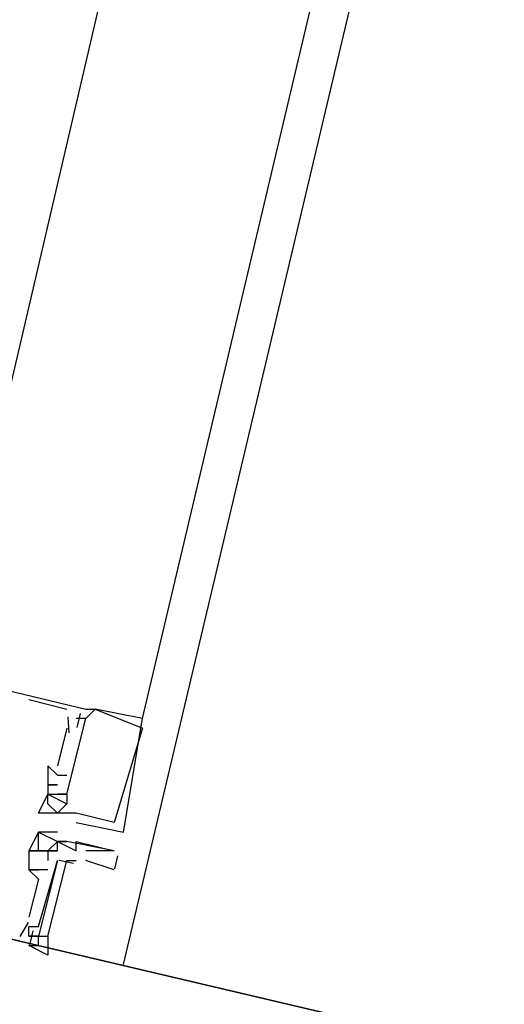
# Model space of a CAD drawing. Header units: feet. Extents: x -79 to 198, y -22 to 181.
# Tile 272 of 318: x 125.054 to 125.737, y 126.602 to 127.99. Entities that reach past the tile are written whole.
import ezdxf

# ---------------------------------------------------------------- set-up
doc = ezdxf.new("R2010")
doc.units = ezdxf.units.FT
doc.layers.add('A-LINEA', color=7, linetype='CONTINUOUS')
doc.layers.add('A-MURO-CONCRETO', color=8, linetype='CONTINUOUS')

msp = doc.modelspace()

# ---------------------------------------------------------------- linework, layer by layer
at = {"layer": 'A-LINEA'}
for p, q in [((125.2, 126.6578), (128.6933, 141.4178)), ((125.2267, 127.0044), (126.8533, 133.8844)), ((125.0667, 127.0311), (125.12, 127.0178)), ((125.0667, 127.0311), (125.0667, 127.0311)), ((125.0667, 127.0311), (125.12, 127.0178)), ((125.0667, 127.0311), (125.0667, 127.0311)), ((125.0667, 127.0311), (125.12, 127.0178)), ((125.0667, 127.0311), (125.0667, 127.0311)), ((125.12, 127.0178), (125.12, 127.0178)), ((125.12, 127.0178), (125.12, 127.0178)), ((125.12, 127.0178), (125.12, 127.0178)), ((125.139, 127.0117), (125.1343, 126.9917)), ((125.139, 127.0117), (125.1343, 126.9917)), ((125.139, 127.0117), (125.1343, 126.9917)), ((125.1467, 127.0178), (125.1467, 127.0178)), ((125.1467, 127.0178), (125.1467, 127.0178)), ((125.1467, 127.0178), (125.1467, 127.0178)), ((125.1467, 127.0178), (125.1467, 127.0178)), ((125.1467, 127.0178), (125.1467, 127.0178)), ((125.1467, 127.0178), (125.1467, 127.0178)), ((125.16, 127.0178), (125.16, 127.0178)), ((125.16, 127.0178), (125.16, 127.0178)), ((125.16, 127.0178), (125.16, 127.0178)), ((125.16, 127.0178), (125.16, 127.0178)), ((125.16, 127.0178), (125.16, 127.0178)), ((125.16, 127.0178), (125.16, 127.0178)), ((125.16, 127.0178), (125.16, 127.0178)), ((125.16, 127.0178), (125.16, 127.0178)), ((125.16, 127.0178), (125.16, 127.0178)), ((125.1213, 127.0069), (125.1229, 126.9842)), ((125.1213, 127.0069), (125.1229, 126.9842)), ((125.1213, 127.0069), (125.1229, 126.9842)), ((125.1333, 127.0044), (125.1333, 127.0044)), ((125.1333, 127.0044), (125.1333, 127.0044)), ((125.1333, 127.0044), (125.1333, 127.0044)), ((125.1467, 127.0044), (125.1467, 127.0044)), ((125.1467, 127.0044), (125.1467, 127.0044)), ((125.1467, 127.0044), (125.1467, 127.0044)), ((125.1467, 127.0044), (125.1467, 127.0044)), ((125.1467, 127.0044), (125.1467, 127.0044)), ((125.1467, 127.0044), (125.1467, 127.0044)), ((125.16, 127.0044), (125.16, 127.0044)), ((125.16, 127.0044), (125.16, 127.0044)), ((125.16, 127.0044), (125.16, 127.0044)), ((125.16, 127.0044), (125.16, 127.0044)), ((125.16, 127.0044), (125.16, 127.0044)), ((125.16, 127.0044), (125.16, 127.0044)), ((125.2267, 127.0044), (125.2267, 127.0044)), ((125.2267, 127.0044), (125.2267, 127.0044)), ((125.2267, 127.0044), (125.2267, 127.0044)), ((125.12, 126.9911), (125.1067, 126.9378)), ((125.12, 126.9911), (125.1067, 126.9378)), ((125.12, 126.9911), (125.1067, 126.9378)), ((125.12, 126.9911), (125.12, 126.9911)), ((125.12, 126.9911), (125.12, 126.9911)), ((125.12, 126.9911), (125.12, 126.9911)), ((125.2267, 126.9911), (125.2267, 126.9911)), ((125.2267, 126.9911), (125.2267, 126.9911)), ((125.2267, 126.9911), (125.2267, 126.9911)), ((125.1067, 126.9244), (125.0933, 126.9378)), ((125.0933, 126.9378), (125.0933, 126.8978)), ((125.0933, 126.9378), (125.0933, 126.9378)), ((125.1067, 126.9244), (125.0933, 126.9378)), ((125.0933, 126.9378), (125.0933, 126.8978)), ((125.0933, 126.9378), (125.0933, 126.9378)), ((125.1067, 126.9244), (125.0933, 126.9378)), ((125.0933, 126.9378), (125.0933, 126.8978)), ((125.0933, 126.9378), (125.0933, 126.9378)), ((125.1067, 126.9378), (125.1067, 126.9378)), ((125.1067, 126.9378), (125.1067, 126.9378)), ((125.1067, 126.9378), (125.1067, 126.9378)), ((125.0933, 126.9244), (125.0933, 126.9244)), ((125.0933, 126.9244), (125.0933, 126.9244)), ((125.0933, 126.9244), (125.0933, 126.9244)), ((125.1067, 126.9244), (125.12, 126.9244)), ((125.1067, 126.9244), (125.1067, 126.9244)), ((125.1067, 126.9244), (125.1067, 126.9244)), ((125.1067, 126.9244), (125.12, 126.9244)), ((125.1067, 126.9244), (125.1067, 126.9244)), ((125.1067, 126.9244), (125.1067, 126.9244)), ((125.1067, 126.9244), (125.12, 126.9244)), ((125.1067, 126.9244), (125.1067, 126.9244)), ((125.1067, 126.9244), (125.1067, 126.9244)), ((125.12, 126.9244), (125.12, 126.9244)), ((125.12, 126.9244), (125.12, 126.9244)), ((125.12, 126.9244), (125.12, 126.9244)), ((125.0933, 126.9111), (125.0933, 126.9111)), ((125.0933, 126.9111), (125.0933, 126.9111)), ((125.0933, 126.9111), (125.0933, 126.9111)), ((125.0933, 126.9111), (125.0933, 126.9111)), ((125.0933, 126.9111), (125.0933, 126.9111)), ((125.0933, 126.9111), (125.0933, 126.9111)), ((125.1067, 126.9111), (125.1067, 126.9111)), ((125.1067, 126.9111), (125.1067, 126.9111)), ((125.1067, 126.9111), (125.1067, 126.9111)), ((125.1067, 126.9111), (125.1067, 126.9111)), ((125.1067, 126.9111), (125.1067, 126.9111)), ((125.1067, 126.9111), (125.1067, 126.9111)), ((125.12, 126.9111), (125.12, 126.9111)), ((125.12, 126.9111), (125.12, 126.9111)), ((125.12, 126.9111), (125.12, 126.9111)), ((125.12, 126.9111), (125.12, 126.9111)), ((125.12, 126.9111), (125.12, 126.9111)), ((125.12, 126.9111), (125.12, 126.9111)), ((125.0933, 126.8978), (125.0933, 126.8978)), ((125.0933, 126.8978), (125.0933, 126.8978)), ((125.0933, 126.8978), (125.0933, 126.8978)), ((125.0933, 126.8978), (125.0933, 126.8978)), ((125.0933, 126.8978), (125.0933, 126.8978)), ((125.0933, 126.8978), (125.0933, 126.8978)), ((125.0933, 126.8978), (125.0933, 126.8978)), ((125.0933, 126.8978), (125.0933, 126.8978)), ((125.0933, 126.8978), (125.0933, 126.8978)), ((125.0933, 126.8844), (125.0933, 126.8844)), ((125.0933, 126.8844), (125.0933, 126.8844)), ((125.0933, 126.8844), (125.0933, 126.8844)), ((125.1067, 126.8978), (125.1067, 126.8978)), ((125.1067, 126.8978), (125.1067, 126.8978)), ((125.1067, 126.8978), (125.1067, 126.8978)), ((125.1067, 126.8978), (125.1067, 126.8978)), ((125.1067, 126.8978), (125.1067, 126.8978)), ((125.1067, 126.8978), (125.1067, 126.8978)), ((125.1067, 126.8978), (125.1067, 126.8978)), ((125.1067, 126.8978), (125.1067, 126.8978)), ((125.1067, 126.8978), (125.1067, 126.8978)), ((125.12, 126.8978), (125.12, 126.8978)), ((125.12, 126.8978), (125.12, 126.8978)), ((125.12, 126.8978), (125.12, 126.8978)), ((125.12, 126.8978), (125.12, 126.8978)), ((125.12, 126.8978), (125.12, 126.8978)), ((125.12, 126.8978), (125.12, 126.8978)), ((125.12, 126.8978), (125.12, 126.8978)), ((125.12, 126.8978), (125.12, 126.8978)), ((125.12, 126.8978), (125.12, 126.8978)), ((125.12, 126.8978), (125.12, 126.8978)), ((125.12, 126.8978), (125.12, 126.8978)), ((125.12, 126.8978), (125.12, 126.8978)), ((125.12, 126.8844), (125.12, 126.8844)), ((125.12, 126.8844), (125.12, 126.8844)), ((125.12, 126.8844), (125.12, 126.8844)), ((125.12, 126.8844), (125.12, 126.8844)), ((125.12, 126.8844), (125.12, 126.8844)), ((125.12, 126.8844), (125.12, 126.8844)), ((125.08, 126.8711), (125.08, 126.8711)), ((125.08, 126.8711), (125.08, 126.8711)), ((125.08, 126.8711), (125.08, 126.8711)), ((125.0933, 126.8711), (125.0933, 126.8711)), ((125.0933, 126.8711), (125.0933, 126.8711)), ((125.0933, 126.8711), (125.0933, 126.8711)), ((125.1067, 126.8711), (125.1067, 126.8711)), ((125.1067, 126.8711), (125.1067, 126.8711)), ((125.1067, 126.8711), (125.1067, 126.8711)), ((125.12, 126.8711), (125.12, 126.8711)), ((125.12, 126.8711), (125.12, 126.8711)), ((125.12, 126.8711), (125.12, 126.8711)), ((125.12, 126.8711), (125.12, 126.8711)), ((125.12, 126.8711), (125.12, 126.8711)), ((125.12, 126.8711), (125.12, 126.8711)), ((125.1333, 126.8711), (125.1333, 126.8711)), ((125.1333, 126.8711), (125.1333, 126.8711)), ((125.1333, 126.8711), (125.1333, 126.8711)), ((125.1333, 126.8711), (125.1333, 126.8711)), ((125.1333, 126.8711), (125.1333, 126.8711)), ((125.1333, 126.8711), (125.1333, 126.8711)), ((125.1467, 126.8711), (125.1467, 126.8711)), ((125.1467, 126.8711), (125.1467, 126.8711)), ((125.1467, 126.8711), (125.1467, 126.8711)), ((125.1333, 126.8578), (125.1333, 126.8578)), ((125.1333, 126.8578), (125.1333, 126.8578)), ((125.1333, 126.8578), (125.1333, 126.8578)), ((125.1867, 126.8578), (125.1867, 126.8578)), ((125.1867, 126.8578), (125.1867, 126.8578)), ((125.1867, 126.8578), (125.1867, 126.8578)), ((125.08, 126.8444), (125.08, 126.8444)), ((125.08, 126.8444), (125.08, 126.8444)), ((125.0933, 126.8444), (125.0933, 126.8444)), ((125.1067, 126.8444), (125.1067, 126.8444)), ((125.2, 126.8444), (125.2, 126.8444)), ((125.2, 126.8444), (125.2, 126.8444)), ((125.2, 126.8444), (125.2, 126.8444)), ((125.1067, 126.8311), (125.1067, 126.8311)), ((125.1067, 126.8311), (125.1067, 126.8311)), ((125.1067, 126.8311), (125.1067, 126.8311)), ((125.1067, 126.8311), (125.1067, 126.8311)), ((125.12, 126.8311), (125.12, 126.8311)), ((125.12, 126.8311), (125.12, 126.8311)), ((125.1333, 126.8311), (125.1333, 126.8311)), ((125.0667, 126.8178), (125.0667, 126.8178)), ((125.0667, 126.8178), (125.0667, 126.8178)), ((125.0667, 126.8178), (125.0667, 126.8178)), ((125.0667, 126.8178), (125.0667, 126.8178)), ((125.08, 126.8178), (125.08, 126.8178)), ((125.08, 126.8178), (125.08, 126.8178)), ((125.08, 126.8178), (125.08, 126.8178)), ((125.08, 126.8178), (125.08, 126.8178)), ((125.08, 126.8178), (125.08, 126.8178)), ((125.0933, 126.8178), (125.0933, 126.8178)), ((125.0933, 126.8178), (125.0933, 126.8178)), ((125.0933, 126.8178), (125.0933, 126.8178)), ((125.0933, 126.8178), (125.0933, 126.8178)), ((125.0933, 126.8178), (125.0933, 126.8178)), ((125.0933, 126.8178), (125.0933, 126.8178)), ((125.1067, 126.8178), (125.1067, 126.8178)), ((125.1067, 126.8178), (125.1067, 126.8178)), ((125.1067, 126.8178), (125.1067, 126.8178)), ((125.1067, 126.8178), (125.1067, 126.8178)), ((125.1333, 126.8178), (125.1333, 126.8178)), ((125.1867, 126.8178), (125.1867, 126.8178)), ((125.08, 126.8044), (125.08, 126.8044)), ((125.08, 126.8044), (125.08, 126.8044)), ((125.08, 126.8044), (125.08, 126.8044)), ((125.08, 126.8044), (125.08, 126.8044)), ((125.08, 126.8044), (125.08, 126.8044)), ((125.08, 126.8044), (125.08, 126.8044)), ((125.0933, 126.8044), (125.0933, 126.8044)), ((125.0933, 126.8044), (125.0933, 126.8044)), ((125.0933, 126.8044), (125.0933, 126.8044)), ((125.1067, 126.8044), (125.1067, 126.8044)), ((125.1067, 126.8044), (125.1067, 126.8044)), ((125.1067, 126.8044), (125.1067, 126.8044)), ((125.1295, 126.8003), (125.1092, 126.8042)), ((125.1295, 126.8003), (125.1092, 126.8042)), ((125.1295, 126.8003), (125.1092, 126.8042)), ((125.1867, 126.7911), (125.1467, 126.8044)), ((125.1917, 126.811), (125.1873, 126.7927)), ((125.0667, 126.7911), (125.0667, 126.7911)), ((125.0667, 126.7911), (125.0667, 126.7911)), ((125.0667, 126.7911), (125.0667, 126.7911)), ((125.0667, 126.7911), (125.0667, 126.7911)), ((125.0667, 126.7911), (125.0667, 126.7911)), ((125.0667, 126.7911), (125.0667, 126.7911)), ((125.0667, 126.7911), (125.0667, 126.7911)), ((125.0667, 126.7911), (125.0667, 126.7911)), ((125.0667, 126.7911), (125.0667, 126.7911)), ((125.08, 126.7911), (125.08, 126.7911)), ((125.08, 126.7911), (125.08, 126.7911)), ((125.08, 126.7911), (125.08, 126.7911)), ((125.08, 126.7911), (125.08, 126.7911)), ((125.08, 126.7911), (125.08, 126.7911)), ((125.08, 126.7911), (125.08, 126.7911)), ((125.08, 126.7911), (125.08, 126.7911)), ((125.08, 126.7911), (125.08, 126.7911)), ((125.08, 126.7911), (125.08, 126.7911)), ((125.0933, 126.7911), (125.0933, 126.7911)), ((125.0933, 126.7911), (125.0933, 126.7911)), ((125.0933, 126.7911), (125.0933, 126.7911)), ((125.08, 126.7778), (125.08, 126.7778)), ((125.08, 126.7778), (125.08, 126.7778)), ((125.08, 126.7778), (125.08, 126.7778)), ((125.0667, 126.7244), (125.0667, 126.7244)), ((125.0667, 126.7244), (125.0667, 126.7244)), ((125.0667, 126.7244), (125.0667, 126.7244)), ((125.0655, 126.7168), (125.0539, 126.6973)), ((125.0655, 126.7168), (125.0539, 126.6973)), ((125.0655, 126.7168), (125.0539, 126.6973)), ((125.0667, 126.7111), (125.0667, 126.7111)), ((125.0667, 126.7111), (125.0667, 126.7111)), ((125.0667, 126.7111), (125.0667, 126.7111)), ((125.0723, 126.7051), (125.0676, 126.685)), ((125.0723, 126.7051), (125.0676, 126.685)), ((125.0723, 126.7051), (125.0676, 126.685)), ((125.08, 126.7111), (125.08, 126.7111)), ((125.08, 126.7111), (125.08, 126.7111)), ((125.08, 126.7111), (125.08, 126.7111)), ((125.0667, 126.6978), (125.0667, 126.6978)), ((125.0667, 126.6978), (125.0667, 126.6978)), ((125.0667, 126.6978), (125.0667, 126.6978)), ((125.0667, 126.6978), (125.0667, 126.6978)), ((125.0667, 126.6978), (125.0667, 126.6978)), ((125.0667, 126.6978), (125.0667, 126.6978)), ((125.08, 126.6978), (125.08, 126.6978)), ((125.08, 126.6978), (125.08, 126.6978)), ((125.08, 126.6978), (125.08, 126.6978)), ((125.08, 126.6844), (125.08, 126.6844)), ((125.08, 126.6844), (125.08, 126.6844)), ((125.08, 126.6844), (125.08, 126.6844))]:
    msp.add_line(p, q, dxfattribs=at)
for points in [[(124.9467, 127.0711), (125.36, 128.8444), (125.7067, 130.2844)], [(124.4667, 127.0311), (124.4533, 127.0178), (124.44, 127.0311), (124.48, 127.1778), (125.1467, 127.0178), (125.16, 127.0178)], [(124.4667, 127.0311), (124.4533, 127.0178), (124.44, 127.0311), (124.48, 127.1778), (125.1467, 127.0178), (125.16, 127.0178)], [(124.4667, 127.0311), (124.4533, 127.0178), (124.44, 127.0311), (124.48, 127.1778), (125.1467, 127.0178), (125.16, 127.0178)], [(124.4667, 127.0711), (124.4533, 126.9911), (124.4267, 127.0044), (124.4, 126.8444), (125.08, 126.6844), (125.08, 126.6978)], [(124.4667, 127.0711), (124.4533, 126.9911), (124.4267, 127.0044), (124.4, 126.8444), (125.08, 126.6844), (125.08, 126.6978)], [(124.4667, 127.0711), (124.4533, 126.9911), (124.4267, 127.0044), (124.4, 126.8444), (125.08, 126.6844), (125.08, 126.6978)], [(125.1333, 126.8578), (125.2, 126.8444), (125.2267, 127.0044), (125.2267, 127.0044), (125.16, 127.0178), (125.1467, 127.0044)], [(125.16, 127.0178), (125.2267, 126.9911), (125.2267, 126.9911), (125.1867, 126.8578), (125.1867, 126.8578), (125.1333, 126.8711)], [(125.1333, 126.8578), (125.2, 126.8444), (125.2267, 127.0044), (125.2267, 127.0044), (125.16, 127.0178), (125.1467, 127.0044)], [(125.16, 127.0178), (125.2267, 126.9911), (125.2267, 126.9911), (125.1867, 126.8578), (125.1867, 126.8578), (125.1333, 126.8711)], [(125.1333, 126.8578), (125.2, 126.8444), (125.2267, 127.0044), (125.2267, 127.0044), (125.16, 127.0178), (125.1467, 127.0044)], [(125.16, 127.0178), (125.2267, 126.9911), (125.2267, 126.9911), (125.1867, 126.8578), (125.1867, 126.8578), (125.1333, 126.8711)], [(125.1067, 126.8978), (125.1067, 126.8978), (125.12, 126.8978), (125.1467, 127.0044), (125.1333, 127.0044)], [(125.1067, 126.8978), (125.1067, 126.8978), (125.12, 126.8978), (125.1467, 127.0044), (125.1333, 127.0044)], [(125.1067, 126.8978), (125.1067, 126.8978), (125.12, 126.8978), (125.1467, 127.0044), (125.1333, 127.0044)], [(125.0933, 126.9111), (125.1067, 126.9111), (125.0933, 126.9111), (125.1067, 126.9111), (125.1067, 126.9111)], [(125.0933, 126.9111), (125.1067, 126.9111), (125.0933, 126.9111), (125.1067, 126.9111), (125.1067, 126.9111)], [(125.0933, 126.9111), (125.1067, 126.9111), (125.0933, 126.9111), (125.1067, 126.9111), (125.1067, 126.9111)], [(125.1333, 126.8711), (125.12, 126.8711), (125.0933, 126.8711), (125.08, 126.8711), (125.0933, 126.8978), (125.0933, 126.8978), (125.0933, 126.8978), (125.0933, 126.8978), (125.1067, 126.8978), (125.1067, 126.8978)], [(125.1333, 126.8711), (125.12, 126.8711), (125.0933, 126.8711), (125.08, 126.8711), (125.0933, 126.8978), (125.0933, 126.8978), (125.0933, 126.8978), (125.0933, 126.8978), (125.1067, 126.8978), (125.1067, 126.8978)], [(125.1333, 126.8711), (125.12, 126.8711), (125.0933, 126.8711), (125.08, 126.8711), (125.0933, 126.8978), (125.0933, 126.8978), (125.0933, 126.8978), (125.0933, 126.8978), (125.1067, 126.8978), (125.1067, 126.8978)], [(125.12, 126.8978), (125.12, 126.8844), (125.12, 126.8844), (125.1067, 126.8711), (125.0933, 126.8844), (125.0933, 126.8978), (125.12, 126.8844)], [(125.12, 126.8978), (125.12, 126.8844), (125.12, 126.8844), (125.1067, 126.8711), (125.0933, 126.8844), (125.0933, 126.8978), (125.12, 126.8844)], [(125.12, 126.8978), (125.12, 126.8844), (125.12, 126.8844), (125.1067, 126.8711), (125.0933, 126.8844), (125.0933, 126.8978), (125.12, 126.8844)], [(125.12, 126.8978), (125.1067, 126.8978), (125.12, 126.8978)], [(125.12, 126.8978), (125.1067, 126.8978), (125.12, 126.8978)], [(125.12, 126.8978), (125.1067, 126.8978), (125.12, 126.8978)], [(125.1333, 126.8711), (125.1333, 126.8711), (125.1333, 126.8711), (125.12, 126.8711)], [(125.1333, 126.8711), (125.1333, 126.8711), (125.1333, 126.8711), (125.12, 126.8711)], [(125.1333, 126.8711), (125.1333, 126.8711), (125.1333, 126.8711), (125.12, 126.8711)], [(127.4133, 124.4178), (127.8, 126.0444), (124.4, 126.8444), (124.0133, 125.2178), (127.4133, 124.4178)], [(125.1067, 126.8444), (125.0933, 126.8444), (125.08, 126.8444), (125.0667, 126.8178), (125.08, 126.8178), (125.08, 126.8178), (125.08, 126.8178), (125.08, 126.8178), (125.0933, 126.8178), (125.0933, 126.8178), (125.1067, 126.8178), (125.1067, 126.8311), (125.1067, 126.8311)], [(125.0933, 126.8178), (125.08, 126.8178), (125.08, 126.8444), (125.1067, 126.8311), (125.0933, 126.8178)], [(125.1067, 126.8311), (125.1067, 126.8311), (125.1333, 126.8178), (125.1333, 126.8178), (125.1333, 126.8311), (125.1333, 126.8311), (125.1867, 126.8178), (125.1867, 126.8178), (125.12, 126.8311), (125.1067, 126.8311), (125.12, 126.8311)], [(125.08, 126.8178), (125.0667, 126.8178), (125.0667, 126.7911)], [(125.08, 126.8178), (125.0667, 126.8178), (125.0667, 126.7911)], [(125.08, 126.8178), (125.0667, 126.8178), (125.0667, 126.7911)], [(125.1067, 126.8178), (125.0933, 126.8178), (125.0933, 126.8044)], [(125.1067, 126.8178), (125.0933, 126.8178), (125.0933, 126.8044)], [(125.1067, 126.8178), (125.0933, 126.8178), (125.0933, 126.8044)], [(125.1867, 126.8178), (125.1467, 126.8178), (125.1467, 126.8178)], [(125.0667, 126.7111), (125.08, 126.7111), (125.1067, 126.8044)], [(125.0667, 126.7111), (125.08, 126.7111), (125.1067, 126.8044)], [(125.0667, 126.7111), (125.08, 126.7111), (125.1067, 126.8044)], [(125.1067, 126.8044), (125.08, 126.6978), (125.0933, 126.6978), (125.12, 126.8044), (125.1333, 126.8044)], [(125.1067, 126.8044), (125.08, 126.6978), (125.0933, 126.6978), (125.12, 126.8044), (125.1333, 126.8044)], [(125.1067, 126.8044), (125.08, 126.6978), (125.0933, 126.6978), (125.12, 126.8044), (125.1333, 126.8044)], [(125.0667, 126.7911), (125.08, 126.7778), (125.0667, 126.7244)], [(125.0933, 126.7911), (125.08, 126.7911), (125.0667, 126.7911), (125.08, 126.7911), (125.0667, 126.7911)], [(125.0667, 126.7911), (125.08, 126.7778), (125.0667, 126.7244)], [(125.0933, 126.7911), (125.08, 126.7911), (125.0667, 126.7911), (125.08, 126.7911), (125.0667, 126.7911)], [(125.0667, 126.7911), (125.08, 126.7778), (125.0667, 126.7244)], [(125.0933, 126.7911), (125.08, 126.7911), (125.0667, 126.7911), (125.08, 126.7911), (125.0667, 126.7911)], [(125.0667, 126.6978), (125.08, 126.6978), (125.0933, 126.6978), (125.0933, 126.6711), (125.0667, 126.6844), (125.08, 126.6844), (125.08, 126.6978), (125.0667, 126.6978), (125.0667, 126.7111)]]:
    msp.add_lwpolyline(points, dxfattribs=at)
at = {"layer": 'A-MURO-CONCRETO'}
msp.add_lwpolyline([(124.4, 126.8444), (127.8, 126.0444), (124.2, 126.0444), (124.4, 126.8444), (124.4, 126.8444)], dxfattribs=at)

doc.saveas('drawing.dxf')
